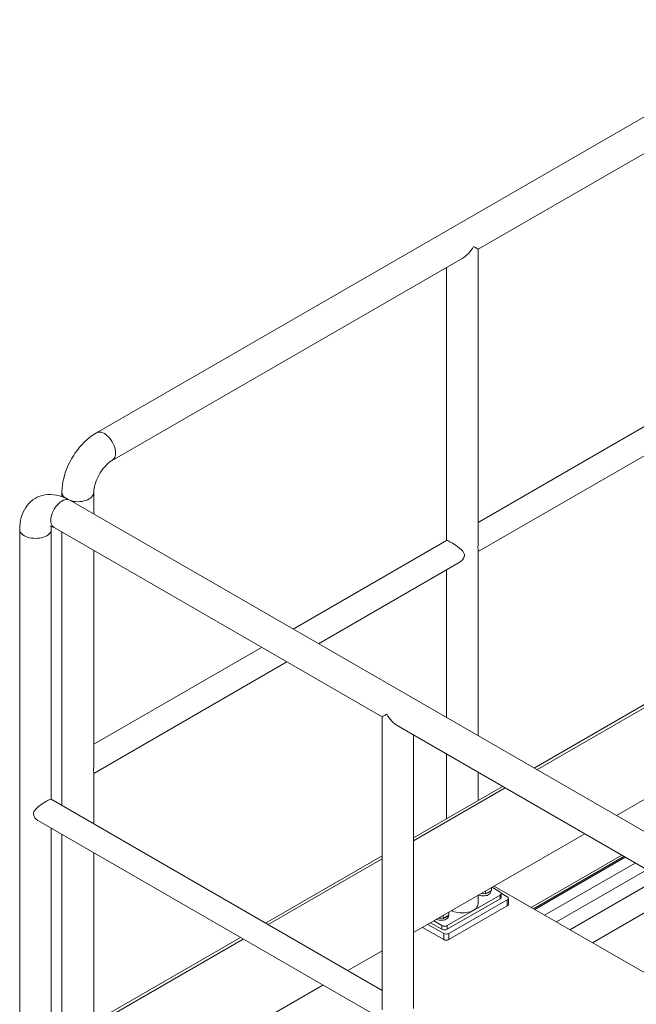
# Model space of a CAD drawing. Header units: millimetres. Extents: x 450 to 25135, y 150 to 17673.
# Tile 447 of 463: x 15666 to 16488, y 13946 to 15259. Entities that reach past the tile are written whole.
import ezdxf

# ---------------------------------------------------------------- set-up
doc = ezdxf.new("R2010")
doc.units = ezdxf.units.MM
doc.linetypes.add('SLD-Centrada-doble', pattern=[12.7, 6.35, -1.27, 1.27, -1.27, 1.27, -1.27])
doc.linetypes.add('SLD-Continua', pattern=[0])
doc.layers.add('OCULTA', color=8, linetype='SLD-Continua')

msp = doc.modelspace()

# ---------------------------------------------------------------- linework, layer by layer
at = {"color": 7, "linetype": 'SLD-Continua', "lineweight": 18, "ltscale": 30}
for p, q in [((16365.7, 14065.1), (16486.5, 14134.7)), ((16381.3, 14056.1), (16502.1, 14125.7)), ((16520.1, 14115.3), (16399.4, 14045.6)), ((16429.4, 14028.3), (16550.1, 14098))]:
    msp.add_line(p, q, dxfattribs=at)
at = {"layer": 'OCULTA', "linetype": 'SLD-Continua', "lineweight": 18, "ltscale": 30}
for p, q in [((16722.5, 15259.4), (15767.9, 14708.5)), ((16277, 14953.3), (16743.7, 15222.7)), ((16277, 14563.5), (16277, 14953.3)), ((15789.1, 14671.7), (16255.8, 14941.1)), ((16234.6, 14928.9), (16234.6, 14564.5)), ((16747.7, 14860.6), (16277, 14588.9)), ((16277, 14550), (16764.5, 14831.4)), ((15722, 14628.9), (15722, 14623.4)), ((15764.4, 14600.2), (15764.4, 14628.9)), ((17111.4, 13822.7), (15732.6, 14618.5)), ((15665.6, 14579.8), (15665.6, 13735.4)), ((15707.8, 14219.5), (15707.8, 14579.8)), ((15711.5, 14582), (16148.8, 14329.6)), ((15722, 14576), (15722, 14211.3)), ((16235, 14564.7), (16030.4, 14446.6)), ((15764.4, 14267.7), (15764.4, 14551.5)), ((16277, 14304.3), (16277, 14551)), ((16064.1, 14427.2), (16251.8, 14535.5)), ((16234.6, 14525.6), (16234.6, 14328.8)), ((16783.5, 14510.5), (16351.6, 14261.2)), ((16355.2, 14259.2), (16787, 14508.4)), ((15988.3, 14422.3), (15764.4, 14293.1)), ((15764.4, 14254.2), (16022, 14402.8)), ((16461.3, 14198), (16787, 14385.9)), ((16148.8, 14329.6), (16148.8, 13939)), ((16169.9, 14317.5), (16632, 14050.8)), ((16191, 13940.6), (16191, 14305.3)), ((16234.6, 14280.1), (16234.6, 14193.7)), ((15764.4, 14186.8), (15764.4, 14255.1)), ((16277, 14218.2), (16277, 14255.6)), ((16309.5, 14236.9), (16191, 14168.5)), ((16191, 14164.4), (16313, 14234.9)), ((16148.8, 13964.9), (15707.4, 14219.7)), ((15690.7, 14190.8), (16148.8, 13926.4)), ((15707.8, 13735.4), (15707.8, 14180.9)), ((15722, 14172.7), (15722, 13866.2)), ((16191, 14041.9), (16419.1, 14173.6)), ((15764.4, 13922.3), (15764.4, 14148.2)), ((16148.8, 14144.2), (15993.5, 14054.6)), ((16347.8, 14075.4), (16468.6, 14145.1)), ((16347.8, 14075.4), (16468.6, 14145.1)), ((16347.8, 14075.4), (16468.6, 14145.1)), ((15997.1, 14052.5), (16148.8, 14140.1)), ((16352.4, 14072.7), (16473.2, 14142.4)), ((16352.4, 14072.7), (16473.2, 14142.4)), ((16352.4, 14072.7), (16473.2, 14142.4)), ((16352.5, 14072.7), (16473.2, 14142.4)), ((16352.5, 14072.7), (16473.2, 14142.4)), ((16352.5, 14072.7), (16473.2, 14142.4)), ((16632, 13911.4), (16298.4, 14103.9)), ((16632, 13911.4), (16298.4, 14103.9)), ((16632, 13911.4), (16298.4, 14103.9)), ((16298.4, 14103.9), (16347.8, 14075.4)), ((16298.4, 14103.9), (16347.8, 14075.4)), ((16298.4, 14103.9), (16347.8, 14075.4)), ((16235.7, 14051.2), (16306.4, 14092)), ((16277, 14080.3), (16277, 14091.6)), ((16281.6, 14094.2), (16286.9, 14093.4)), ((16286.9, 14093.4), (16294.7, 14097.9)), ((16286.9, 14093.4), (16286.9, 14097.3)), ((16294.1, 14096.7), (16294.1, 14097.5)), ((16294.7, 14097.9), (16294.7, 14101.8)), ((16306.4, 14096), (16295.6, 14102.3)), ((16307.8, 14094.4), (16315.9, 14089.7)), ((16307.8, 14089.1), (16307.8, 14094)), ((16235.7, 14046.3), (16306.4, 14087.1)), ((16315.9, 14085.6), (16238.1, 14040.7)), ((16315.9, 14077.5), (16238.1, 14032.6)), ((16317.4, 14079.5), (16317.4, 14087.7)), ((16238.1, 14065.2), (16230.4, 14060.8)), ((16230.4, 14060.8), (16230.4, 14064.7)), ((16237.5, 14064), (16237.5, 14064.9)), ((16238.1, 14065.2), (16238.1, 14069.2)), ((16231.1, 14040.7), (16210, 14052.9)), ((16213.5, 14055), (16228.6, 14046.3)), ((16217.8, 14057.4), (16228.6, 14051.2)), ((16230.4, 14060.8), (16225, 14061.6)), ((16231.1, 14032.6), (16202.9, 14048.8)), ((15960.1, 14035.3), (15758.2, 13918.7)), ((15761.7, 13916.7), (15963.6, 14033.2)), ((16103.2, 13991.3), (16148.8, 14017.6)), ((15804.2, 13818.7), (16069.8, 13972))]:
    msp.add_line(p, q, dxfattribs=at)
at = {"layer": 'OCULTA', "linetype": 'SLD-Centrada-doble', "lineweight": 18, "ltscale": 30}
for p, q in [((16350.7, 14073.7), (16471.4, 14143.4)), ((16350.7, 14073.7), (16471.4, 14143.4)), ((16350.7, 14073.7), (16471.4, 14143.4)), ((16306.4, 14087.1), (16306.4, 14092)), ((16315.9, 14077.5), (16315.9, 14085.6)), ((16228.6, 14046.3), (16228.6, 14051.2)), ((16235.7, 14051.2), (16235.7, 14046.3)), ((16231.1, 14032.6), (16231.1, 14040.7)), ((16238.1, 14040.7), (16238.1, 14032.6))]:
    msp.add_line(p, q, dxfattribs=at)
at = {"layer": 'OCULTA', "linetype": 'SLD-Continua', "lineweight": 18, "ltscale": 30, "flags": 128}
for points in [[(15767.9, 14708.5), (15765.8, 14707.2), (15762.1, 14704.7), (15758.6, 14702), (15755.1, 14699.1), (15751.8, 14696), (15748.5, 14692.6), (15745.5, 14689.1), (15742.5, 14685.4), (15739.8, 14681.6), (15737.2, 14677.6), (15734.7, 14673.6), (15732.5, 14669.4), (15730.4, 14665.1), (15728.6, 14660.8), (15726.9, 14656.4), (15725.5, 14652), (15724.3, 14647.5), (15723.3, 14643), (15722.6, 14638.5), (15722.2, 14634), (15722, 14629.8), (15722, 14628.9)], [(15764.4, 14628.9), (15764.4, 14629.8), (15764.5, 14631.8), (15764.8, 14634), (15765.2, 14636.4), (15765.9, 14638.9), (15766.7, 14641.5), (15767.6, 14644.2), (15768.8, 14647), (15770.1, 14649.8), (15771.5, 14652.5), (15773.1, 14655.2), (15774.8, 14657.8), (15776.6, 14660.2), (15778.5, 14662.5), (15780.4, 14664.6), (15782.3, 14666.5), (15784.2, 14668.2), (15786, 14669.7), (15787.7, 14670.9), (15789.1, 14671.7)], [(15732.6, 14618.5), (15730.4, 14619.7), (15726.5, 14621.6), (15722.5, 14623.2), (15718.6, 14624.5), (15714.6, 14625.4), (15710.6, 14625.9), (15706.8, 14626.2), (15703, 14626), (15699.3, 14625.6), (15695.8, 14624.8), (15692.4, 14623.8), (15689.1, 14622.4), (15686.1, 14620.8), (15683.2, 14618.9), (15680.5, 14616.7), (15678, 14614.3), (15675.7, 14611.7), (15673.7, 14608.9), (15671.8, 14605.9), (15670.2, 14602.7), (15668.8, 14599.3), (15667.7, 14595.7), (15666.8, 14591.9), (15666.1, 14588), (15665.7, 14583.8), (15665.6, 14579.8)], [(15711.5, 14582), (15711.5, 14582), (15710.2, 14583), (15709.1, 14584.2), (15708.3, 14585.7), (15707.6, 14587.5), (15707.3, 14589.5), (15707.1, 14591.7), (15707.3, 14594), (15707.6, 14596.4), (15708.3, 14598.9), (15709.1, 14601.4), (15710.2, 14603.9), (15711.5, 14606.4), (15713, 14608.7), (15714.6, 14610.9), (15716.3, 14612.9), (15718.2, 14614.7), (15720.1, 14616.2), (15722, 14617.5), (15724, 14618.5), (15725.9, 14619.1), (15727.7, 14619.5), (15729.5, 14619.5), (15731.1, 14619.2), (15732.6, 14618.5)], [(15711.5, 14582), (15711.5, 14582), (15710.2, 14583), (15709.1, 14584.2), (15708.3, 14585.7), (15707.6, 14587.5), (15707.3, 14589.5), (15707.1, 14591.7), (15707.3, 14594), (15707.6, 14596.4), (15708.3, 14598.9), (15709.1, 14601.4), (15710.2, 14603.9), (15711.5, 14606.4), (15713, 14608.7), (15714.6, 14610.9), (15716.3, 14612.9), (15718.2, 14614.7), (15720.1, 14616.2), (15722, 14617.5)], [(15722, 14617.5), (15724, 14618.5), (15725.9, 14619.1), (15727.7, 14619.5), (15729.5, 14619.5), (15731.1, 14619.2), (15732.6, 14618.5)], [(15665.6, 14579.8), (15665.6, 14579.8), (15665.8, 14578.3), (15666.3, 14576.7), (15667.2, 14575.2), (15668.4, 14573.8), (15670, 14572.4), (15671.8, 14571.2), (15673.9, 14570.2), (15676.1, 14569.3), (15678.6, 14568.6), (15681.2, 14568.1), (15683.9, 14567.8), (15686.7, 14567.7), (15689.4, 14567.8), (15692.1, 14568.1), (15694.8, 14568.6), (15697.2, 14569.3), (15699.5, 14570.2), (15701.6, 14571.2), (15703.4, 14572.4), (15704.9, 14573.8), (15706.2, 14575.2), (15707.1, 14576.7), (15707.6, 14578.3), (15707.8, 14579.8)], [(15665.6, 14579.8), (15665.8, 14578.3), (15666.3, 14576.7), (15667.2, 14575.2), (15668.4, 14573.8), (15670, 14572.4), (15671.8, 14571.2), (15673.9, 14570.2), (15676.1, 14569.3), (15678.6, 14568.6), (15681.2, 14568.1), (15683.9, 14567.8), (15686.7, 14567.7), (15689.4, 14567.8), (15692.1, 14568.1), (15694.8, 14568.6), (15697.2, 14569.3), (15699.5, 14570.2), (15701.6, 14571.2)], [(15701.6, 14571.2), (15703.4, 14572.4), (15704.9, 14573.8), (15706.2, 14575.2), (15707.1, 14576.7), (15707.6, 14578.3), (15707.8, 14579.8)], [(16251.8, 14535.6), (16253.6, 14536.7), (16255.7, 14538.6), (16257.5, 14541), (16258.1, 14542.5), (16258.6, 14544), (16258.6, 14545.6), (16258.3, 14547.1), (16257.6, 14548.8), (16256.6, 14550.4), (16254.6, 14552.6), (16252.2, 14554.7), (16249.6, 14556.7), (16246.8, 14558.7), (16244.8, 14559.9), (16242.8, 14561.2), (16241.1, 14562.2), (16239.4, 14563.2), (16238.1, 14563.8), (16237, 14564.3), (16236.1, 14564.7), (16235.5, 14564.8), (16235, 14564.7)], [(16277, 14563.5), (16277, 14562.7), (16276.9, 14559.3), (16276.8, 14555.9), (16276.9, 14553.2), (16277, 14552), (16277, 14551), (16277, 14551)], [(15764.4, 14267.6), (15764.4, 14266.9), (15764.3, 14263.4), (15764.2, 14260), (15764.2, 14257.4), (15764.3, 14256.1), (15764.4, 14255.1), (15764.4, 14255.1)], [(15690.7, 14190.8), (15689.5, 14191.5), (15687.5, 14193.2), (15686, 14194.9), (15684.8, 14196.8), (15684, 14199.8), (15684.1, 14201.3), (15684.4, 14202.8), (15685.3, 14204.5), (15686.6, 14206.2), (15688.7, 14208.4), (15691.2, 14210.5), (15693.9, 14212.5), (15696.8, 14214.4), (15698.7, 14215.6), (15700.5, 14216.7), (15702.1, 14217.7), (15703.6, 14218.5), (15704.8, 14219.1), (15705.8, 14219.5), (15706.6, 14219.8), (15707.2, 14219.8), (15707.4, 14219.7)], [(16277.9, 14092.1), (16278.2, 14092), (16279.8, 14091.4), (16281.6, 14091.1), (16283.5, 14090.9), (16285.4, 14090.9), (16287.2, 14091.2), (16288.9, 14091.6), (16290.5, 14092.2), (16291.8, 14093), (16292.9, 14093.9), (16293.6, 14094.9), (16294, 14095.9), (16294.1, 14096.7)], [(16277, 14080.3), (16276.8, 14078.7), (16276.3, 14077.2), (16275.4, 14075.7), (16274.2, 14074.2), (16272.6, 14072.9), (16270.8, 14071.7), (16268.7, 14070.6), (16266.4, 14069.7), (16263.9, 14069), (16261.3, 14068.5), (16258.6, 14068.2), (16255.8, 14068.1), (16253.1, 14068.2), (16250.3, 14068.5), (16247.7, 14069), (16245.2, 14069.7), (16242.9, 14070.6), (16241.7, 14071.2)], [(16237.5, 14064), (16237.5, 14063.3), (16237.1, 14062.2), (16236.3, 14061.2), (16235.2, 14060.3), (16233.9, 14059.6), (16232.4, 14059), (16230.6, 14058.5), (16228.8, 14058.3), (16226.9, 14058.3), (16225, 14058.4), (16223.3, 14058.8), (16221.7, 14059.3), (16221.4, 14059.5)]]:
    msp.add_lwpolyline(points, dxfattribs=at)
at = {"layer": 'OCULTA', "linetype": 'SLD-Centrada-doble', "lineweight": 18, "ltscale": 30, "flags": 128}
for points in [[(15767.9, 14708.5), (15769.4, 14709.1), (15771, 14709.4), (15772.8, 14709.4), (15774.6, 14709.1), (15776.6, 14708.4), (15778.5, 14707.4)], [(15778.5, 14707.4), (15780.5, 14706.1), (15782.4, 14704.6), (15784.3, 14702.8), (15786, 14700.8), (15787.7, 14698.6), (15789.1, 14696.2), (15790.4, 14693.8), (15791.5, 14691.3), (15792.4, 14688.7), (15793, 14686.2), (15793.4, 14683.8), (15793.5, 14681.5), (15793.4, 14679.3), (15793, 14677.3), (15792.4, 14675.5), (15791.5, 14674), (15790.4, 14672.7), (15789.1, 14671.7), (15789.1, 14671.7)], [(15733.6, 14618), (15735.1, 14617.6), (15737.7, 14617), (15740.4, 14616.7), (15743.2, 14616.6), (15745.9, 14616.7), (15748.7, 14617), (15751.3, 14617.6), (15753.8, 14618.3), (15756.1, 14619.2), (15758.2, 14620.2), (15760, 14621.4), (15761.5, 14622.7), (15762.8, 14624.2), (15763.6, 14625.7), (15764.2, 14627.3), (15764.4, 14628.9)]]:
    msp.add_lwpolyline(points, dxfattribs=at)
at = {"layer": 'OCULTA', "linetype": 'SLD-Centrada-doble', "lineweight": 18, "ltscale": 900}
msp.add_arc((15731.2, 14629.3), 9.24, 182.9785, 234.6556, dxfattribs=at)
at = {"layer": 'OCULTA', "linetype": 'SLD-Continua', "lineweight": 18, "ltscale": 900}
for centre, radius, start, end in [((15704.2, 14570.8), 13.4, 57.1456, 81.4647), ((15724.8, 14580.2), 17.1, 168.5867, 181.216), ((16284.1, 14110.7), 16.9, 260.0574, 271.9259), ((16286.4, 14103.3), 9.17, 283.8518, 316.1306), ((16305.6, 14094), 2.18, 290.7714, 69.2286), ((16305.3, 14089.4), 2.51, 294.3654, 354.301), ((16315.2, 14087.7), 2.18, 290.7714, 69.2286), ((16314.9, 14079.8), 2.51, 294.3654, 354.301), ((16229.7, 14070.9), 9.46, 284.3505, 315.6319), ((16227.5, 14078), 16.9, 260.0574, 271.9259), ((16232.1, 14058), 7.69, 242.616, 297.384), ((16232.1, 14053.1), 7.69, 242.616, 297.384), ((16234.6, 14047.6), 7.69, 242.616, 297.384), ((16234.6, 14039.4), 7.69, 242.616, 297.384)]:
    msp.add_arc(centre, radius, start, end, dxfattribs=at)
for centre, major_axis, ratio, start_param, end_param in [((16255.8, 14965.6), (15, 26), 0.577299, 3.926858, 4.712522), ((16255.8, 14965.6), (21.2, -12.2), 0.000231, 6.283052, 7.068717), ((16169.9, 14341.8), (21.1, 12.2), 0.000231, 2.356061, 3.141726), ((16169.9, 14341.8), (-14.9, 25.8), 0.577299, 1.570663, 2.356328)]:
    msp.add_ellipse(centre, major_axis=major_axis, ratio=ratio, start_param=start_param, end_param=end_param, dxfattribs=at)

doc.saveas('drawing.dxf')
